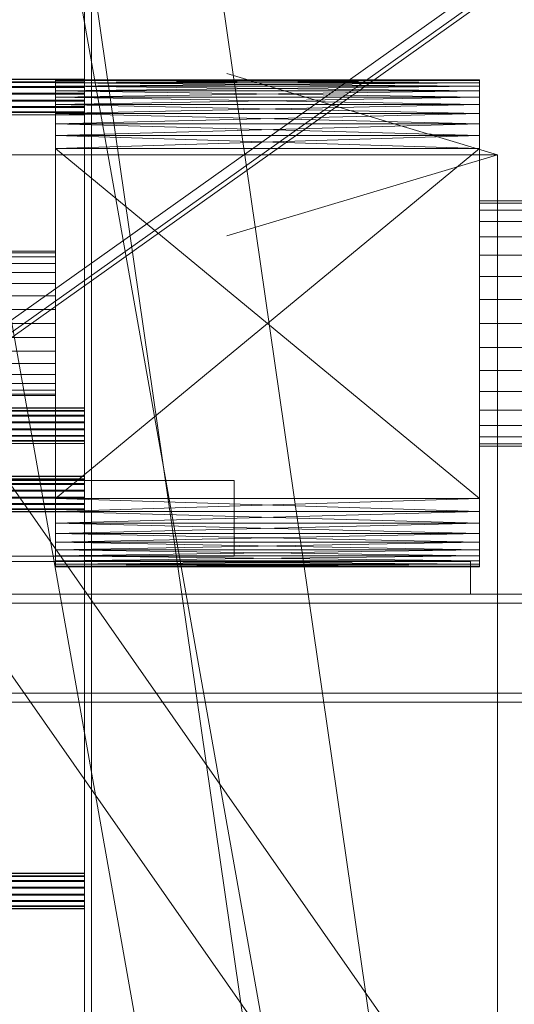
# Model space of a CAD drawing. Header units: millimetres. Extents: x -4738 to 65662, y -68080 to 6847.
# Tile 414 of 656: x 1460 to 1734, y -34171 to -33625. Entities that reach past the tile are written whole.
import ezdxf

# ---------------------------------------------------------------- set-up
doc = ezdxf.new("R2010")
doc.units = ezdxf.units.MM
for name, color, linetype, lineweight in [('COTAS_O', 1, 'Continuous', 0), ('frontal_C03', 7, 'Continuous', 0), ('frontal_secador', 7, 'Continuous', 0), ('frontal_tolva', 7, 'Continuous', 0)]:
    doc.layers.add(name, color=color, linetype=linetype, lineweight=lineweight)
doc.dimstyles.new('R19_100', dxfattribs={"dimtxt": 250, "dimasz": 150, "dimexe": 150, "dimexo": 80, "dimgap": 100, "dimtad": 1, "dimtih": 1, "dimtoh": 1, "dimdsep": 46, "dimcen": 0.09, "dimadec": 0, "dimazin": 0, "dimtfac": 1, "dimtdec": 4, "dimtofl": 0, "dimtmove": 0, "dimatfit": 3, "dimfxl": 1, "dimtolj": 1, "dimtzin": 0, "dimarcsym": 0})

# ---------------------------------------------------------------- blocks, each defined once
blk = doc.blocks.new('DIM_R31_48')
at = {"layer": 'COTAS_O'}
for p, q in [((-1725, -33700), (-1575, -33655)), ((1725, -33700), (1575, -33655)), ((-1725, -34400), (-1725, -33700)), ((-1725, -33700), (1725, -33700)), ((-1725, -33700), (-1575, -33745)), ((1725, -33700), (1575, -33745)), ((1725, -34400), (1725, -33700))]:
    blk.add_line(p, q, dxfattribs=at)
blk.add_text('3450 O', height=250, dxfattribs=at).set_placement((0, -33600))

msp = doc.modelspace()

# ---------------------------------------------------------------- linework, layer by layer
at = {"layer": 'frontal_C03'}
for p, q in [((1496, -34954.179), (1496, -32259.264)), ((1500, -32259.264), (1500, -34954.179)), ((1500, -34958.077), (1500, -32263.162)), ((1496, -32746.492), (1496, -35441.408)), ((1500, -32742.595), (1500, -35437.51)), ((1500, -35441.408), (1500, -32746.492)), ((1845, -35988), (1415, -33007.45)), ((1915, -35988), (1485, -33007.45)), ((1845, -35988), (1415, -33563.95)), ((1915, -35988), (1485, -33563.95)), ((1496, -33658.154), (-1496, -33658.154)), ((1496, -33658.271), (-1496, -33658.271)), ((1496, -33658.271), (1496, -33658.154)), ((1496, -33658.154), (1496, -33659.537)), ((1496, -33659.873), (1496, -33658.271)), ((1496, -33659.537), (-1496, -33659.537)), ((1496, -33659.873), (-1496, -33659.873)), ((1496, -33662.212), (-1496, -33662.212)), ((1496, -33662.713), (-1496, -33662.713)), ((1496, -33659.537), (1496, -33662.212)), ((1496, -33662.713), (1496, -33659.873)), ((1496, -33662.212), (1496, -33665.77)), ((1496, -33666.362), (1496, -33662.713)), ((-1496, -33665.77), (1496, -33665.77)), ((1496, -33666.362), (-1496, -33666.362)), ((1496, -33665.77), (1496, -33669.67)), ((1496, -33670.262), (1496, -33666.362)), ((1496, -33669.67), (-1496, -33669.67)), ((1496, -33670.262), (-1496, -33670.262)), ((1496, -33673.318), (-1496, -33673.318)), ((1496, -33673.82), (-1496, -33673.82)), ((1496, -33669.67), (1496, -33673.318)), ((1496, -33673.82), (1496, -33670.262)), ((1496, -33673.318), (1496, -33676.159)), ((1496, -33676.494), (1496, -33673.82)), ((1496, -33676.159), (-1496, -33676.159)), ((1496, -33676.494), (-1496, -33676.494)), ((1496, -33677.76), (-1496, -33677.76)), ((1496, -33677.878), (-1496, -33677.878)), ((1496, -33676.159), (1496, -33677.76)), ((1496, -33677.878), (1496, -33676.494)), ((1496, -33677.76), (1496, -33677.878)), ((1496, -33840.377), (-1496, -33840.377)), ((1496, -33840.495), (-1496, -33840.495)), ((1496, -33841.761), (-1496, -33841.761)), ((1496, -33842.096), (-1496, -33842.096)), ((1496, -33840.495), (1496, -33840.377)), ((1496, -33840.377), (1496, -33841.761)), ((1496, -33842.096), (1496, -33840.495)), ((1496, -33841.761), (1496, -33844.435)), ((1496, -33844.937), (1496, -33842.096)), ((1496, -33844.435), (-1496, -33844.435)), ((1496, -33844.937), (-1496, -33844.937)), ((-1496, -33847.994), (1496, -33847.994)), ((1496, -33848.585), (-1496, -33848.585)), ((1496, -33844.435), (1496, -33847.994)), ((1496, -33848.585), (1496, -33844.937)), ((1496, -33847.994), (1496, -33851.894)), ((1496, -33852.485), (1496, -33848.585)), ((1496, -33851.894), (-1496, -33851.894)), ((1496, -33852.485), (-1496, -33852.485)), ((1496, -33851.894), (1496, -33855.542)), ((1496, -33856.043), (1496, -33852.485)), ((1496, -33855.542), (-1496, -33855.542)), ((1496, -33856.043), (-1496, -33856.043)), ((1496, -33858.383), (-1496, -33858.383)), ((1496, -33858.718), (-1496, -33858.718)), ((1496, -33859.984), (-1496, -33859.984)), ((1496, -33860.101), (-1496, -33860.101)), ((1496, -33855.542), (1496, -33858.383)), ((1496, -33858.718), (1496, -33856.043)), ((1496, -33858.383), (1496, -33859.984)), ((1496, -33860.101), (1496, -33858.718)), ((1496, -33859.984), (1496, -33860.101)), ((-1579, -33880.615), (1579, -33880.615)), ((1496, -33878.238), (-1496, -33878.238)), ((1496, -33878.356), (-1496, -33878.356)), ((1496, -33879.622), (-1496, -33879.622)), ((1496, -33879.957), (-1496, -33879.957)), ((1496, -33882.297), (-1496, -33882.297)), ((1496, -33878.356), (1496, -33878.238)), ((1496, -33878.238), (1496, -33879.622)), ((1496, -33879.957), (1496, -33878.356)), ((1496, -33879.622), (1496, -33882.297)), ((1496, -33882.798), (1496, -33879.957)), ((1496, -33882.297), (1496, -33885.855)), ((1579, -33922.615), (1579, -33880.615)), ((1496, -33882.798), (-1496, -33882.798)), ((-1496, -33885.855), (1496, -33885.855)), ((1496, -33886.446), (-1496, -33886.446)), ((1496, -33886.446), (1496, -33882.798)), ((1496, -33885.855), (1496, -33889.755)), ((1496, -33890.346), (1496, -33886.446)), ((1496, -33889.755), (-1496, -33889.755)), ((1496, -33890.346), (-1496, -33890.346)), ((1496, -33889.755), (1496, -33893.403)), ((1496, -33893.905), (1496, -33890.346)), ((1496, -33893.403), (-1496, -33893.403)), ((1496, -33893.905), (-1496, -33893.905)), ((1496, -33896.244), (-1496, -33896.244)), ((1496, -33896.579), (-1496, -33896.579)), ((1496, -33897.845), (-1496, -33897.845)), ((1496, -33897.963), (-1496, -33897.963)), ((1496, -33893.403), (1496, -33896.244)), ((1496, -33896.579), (1496, -33893.905)), ((1496, -33896.244), (1496, -33897.845)), ((1496, -33897.963), (1496, -33896.579)), ((1496, -33897.845), (1496, -33897.963)), ((-1579, -33922.615), (1579, -33922.615)), ((1496, -34098.323), (-1496, -34098.323)), ((1496, -34098.441), (-1496, -34098.441)), ((1496, -34099.707), (-1496, -34099.707)), ((1496, -34100.042), (-1496, -34100.042)), ((1496, -34098.441), (1496, -34098.323)), ((1496, -34098.323), (1496, -34099.707)), ((1496, -34100.042), (1496, -34098.441)), ((1496, -34099.707), (1496, -34102.381)), ((1496, -34102.883), (1496, -34100.042)), ((1496, -34102.381), (-1496, -34102.381)), ((1496, -34102.883), (-1496, -34102.883)), ((-1496, -34105.94), (1496, -34105.94)), ((1496, -34102.381), (1496, -34105.94)), ((1496, -34106.531), (1496, -34102.883)), ((1496, -34105.94), (1496, -34109.84)), ((1496, -34106.531), (-1496, -34106.531)), ((1496, -34109.84), (-1496, -34109.84)), ((1496, -34110.431), (-1496, -34110.431)), ((1496, -34110.431), (1496, -34106.531)), ((1496, -34109.84), (1496, -34113.488)), ((1496, -34113.989), (1496, -34110.431)), ((1496, -34113.488), (-1496, -34113.488)), ((1496, -34113.989), (-1496, -34113.989)), ((1496, -34116.329), (-1496, -34116.329)), ((1496, -34116.664), (-1496, -34116.664)), ((1496, -34113.488), (1496, -34116.329)), ((1496, -34116.664), (1496, -34113.989)), ((1496, -34116.329), (1496, -34117.93)), ((1496, -34118.048), (1496, -34116.664)), ((1496, -34117.93), (-1496, -34117.93)), ((1496, -34118.048), (-1496, -34118.048)), ((1496, -34117.93), (1496, -34118.048))]:
    msp.add_line(p, q, dxfattribs=at)
at = {"layer": 'frontal_secador'}
for p, q in [((1480, -33658.5), (1480, -33660.02)), ((1480, -33658.88), (1480, -33658.5)), ((1480, -33658.5), (1480, -33664.58)), ((1480, -33661.92), (1480, -33658.5)), ((1480, -33658.5), (1480, -33682.82)), ((1480, -33677.12), (1480, -33658.5)), ((1480, -33658.5), (1480, -33919)), ((1480, -33914.82), (1480, -33658.5)), ((1715, -33658.88), (1480, -33658.5)), ((1715, -33658.5), (1480, -33658.5)), ((1715, -33658.5), (1480, -33658.88)), ((1715, -33660.02), (1715, -33658.5)), ((1715, -33658.5), (1715, -33658.88)), ((1715, -33664.58), (1715, -33658.5)), ((1715, -33658.5), (1715, -33661.92)), ((1715, -33682.82), (1715, -33658.5)), ((1715, -33658.5), (1715, -33677.12)), ((1715, -33919), (1715, -33658.5)), ((1715, -33658.5), (1715, -33914.82)), ((1480, -33660.02), (1480, -33658.88)), ((1480, -33661.92), (1480, -33658.88)), ((1715, -33660.02), (1480, -33658.88)), ((1715, -33658.88), (1480, -33658.88)), ((1715, -33658.88), (1480, -33660.02)), ((1480, -33660.02), (1480, -33664.58)), ((1480, -33661.92), (1480, -33660.02)), ((1715, -33661.92), (1480, -33660.02)), ((1715, -33660.02), (1480, -33660.02)), ((1715, -33660.02), (1480, -33661.92)), ((1480, -33664.58), (1480, -33661.92)), ((1480, -33668), (1480, -33661.92)), ((1480, -33677.12), (1480, -33661.92)), ((1715, -33664.58), (1480, -33661.92)), ((1715, -33661.92), (1480, -33661.92)), ((1715, -33661.92), (1480, -33664.58)), ((1715, -33658.88), (1715, -33660.02)), ((1715, -33658.88), (1715, -33661.92)), ((1715, -33664.58), (1715, -33660.02)), ((1715, -33660.02), (1715, -33661.92)), ((1715, -33661.92), (1715, -33664.58)), ((1715, -33661.92), (1715, -33668)), ((1715, -33661.92), (1715, -33677.12)), ((1480, -33664.58), (1480, -33672.18)), ((1480, -33668), (1480, -33664.58)), ((1480, -33664.58), (1480, -33682.82)), ((1715, -33668), (1480, -33664.58)), ((1715, -33664.58), (1480, -33664.58)), ((1715, -33664.58), (1480, -33668)), ((1480, -33672.18), (1480, -33668)), ((1480, -33677.12), (1480, -33668)), ((1715, -33672.18), (1480, -33668)), ((1715, -33668), (1480, -33668)), ((1715, -33668), (1480, -33672.18)), ((1715, -33672.18), (1715, -33664.58)), ((1715, -33664.58), (1715, -33668)), ((1715, -33682.82), (1715, -33664.58)), ((1715, -33668), (1715, -33672.18)), ((1715, -33668), (1715, -33677.12)), ((1480, -33672.18), (1480, -33682.82)), ((1480, -33677.12), (1480, -33672.18)), ((1715, -33677.12), (1480, -33672.18)), ((1715, -33672.18), (1480, -33672.18)), ((1715, -33672.18), (1480, -33677.12)), ((1715, -33682.82), (1715, -33672.18)), ((1715, -33672.18), (1715, -33677.12)), ((1480, -33682.82), (1480, -33677.12)), ((1480, -33689.28), (1480, -33677.12)), ((1480, -33890.5), (1480, -33677.12)), ((1480, -33914.82), (1480, -33677.12)), ((1715, -33682.82), (1480, -33677.12)), ((1715, -33677.12), (1480, -33677.12)), ((1715, -33677.12), (1480, -33682.82)), ((1715, -33677.12), (1715, -33682.82)), ((1715, -33677.12), (1715, -33689.28)), ((1715, -33677.12), (1715, -33890.5)), ((1715, -33677.12), (1715, -33914.82)), ((1480, -33682.82), (1480, -33696.5)), ((1480, -33689.28), (1480, -33682.82)), ((1480, -33682.82), (1480, -33897.72)), ((1480, -33682.82), (1480, -33919)), ((1715, -33689.28), (1480, -33682.82)), ((1715, -33682.82), (1480, -33682.82)), ((1715, -33682.82), (1480, -33689.28)), ((1715, -33696.5), (1715, -33682.82)), ((1715, -33682.82), (1715, -33689.28)), ((1715, -33897.72), (1715, -33682.82)), ((1715, -33919), (1715, -33682.82)), ((1480, -33696.5), (1480, -33689.28)), ((1480, -33890.5), (1480, -33689.28)), ((1715, -33696.5), (1480, -33689.28)), ((1715, -33689.28), (1480, -33689.28)), ((1715, -33689.28), (1480, -33696.5)), ((1715, -33689.28), (1715, -33696.5)), ((1715, -33689.28), (1715, -33890.5)), ((1480, -33696.5), (1480, -33897.72)), ((1480, -33890.5), (1480, -33696.5)), ((1715, -33890.5), (1480, -33696.5)), ((1715, -33696.5), (1480, -33696.5)), ((1715, -33696.5), (1480, -33890.5)), ((1715, -33897.72), (1715, -33696.5)), ((1715, -33696.5), (1715, -33890.5)), ((1715, -33726.807), (1715, -33725.5)), ((1740, -33725.5), (1715, -33725.5)), ((1715, -33730.676), (1715, -33726.807)), ((1740, -33726.807), (1715, -33726.807)), ((1715, -33736.96), (1715, -33730.676)), ((1740, -33730.676), (1715, -33730.676)), ((1715, -33745.417), (1715, -33736.96)), ((1740, -33736.96), (1715, -33736.96)), ((1715, -33755.721), (1715, -33745.417)), ((1740, -33745.417), (1715, -33745.417)), ((1480, -33753.5), (1325, -33753.5)), ((1480, -33754.269), (1325, -33754.269)), ((1480, -33756.545), (1325, -33756.545)), ((1480, -33754.269), (1480, -33753.5)), ((1480, -33756.545), (1480, -33754.269)), ((1480, -33760.241), (1480, -33756.545)), ((1715, -33767.478), (1715, -33755.721)), ((1740, -33755.721), (1715, -33755.721)), ((1480, -33760.241), (1325, -33760.241)), ((1480, -33765.216), (1480, -33760.241)), ((1480, -33765.216), (1325, -33765.216)), ((1480, -33771.277), (1480, -33765.216)), ((1715, -33780.234), (1715, -33767.478)), ((1740, -33767.478), (1715, -33767.478)), ((1480, -33771.277), (1325, -33771.277)), ((1480, -33778.193), (1480, -33771.277)), ((1480, -33778.193), (1325, -33778.193)), ((1480, -33785.696), (1480, -33778.193)), ((1715, -33793.5), (1715, -33780.234)), ((1740, -33780.234), (1715, -33780.234)), ((1480, -33785.696), (1325, -33785.696)), ((1480, -33793.5), (1480, -33785.696)), ((1325, -33793.5), (1480, -33793.5)), ((1480, -33801.304), (1480, -33793.5)), ((1715, -33793.5), (1715, -33806.766)), ((1715, -33793.5), (1740, -33793.5)), ((1480, -33801.304), (1325, -33801.304)), ((1480, -33801.304), (1480, -33808.807)), ((1480, -33808.807), (1325, -33808.807)), ((1480, -33808.807), (1480, -33815.723)), ((1715, -33806.766), (1715, -33819.522)), ((1740, -33806.766), (1715, -33806.766)), ((1480, -33815.723), (1325, -33815.723)), ((1480, -33815.723), (1480, -33821.784)), ((1480, -33821.784), (1325, -33821.784)), ((1480, -33821.784), (1480, -33826.759)), ((1715, -33819.522), (1715, -33831.279)), ((1740, -33819.522), (1715, -33819.522)), ((1480, -33826.759), (1325, -33826.759)), ((1480, -33826.759), (1480, -33830.455)), ((1480, -33830.455), (1325, -33830.455)), ((1480, -33832.731), (1325, -33832.731)), ((1480, -33830.455), (1480, -33832.731)), ((1480, -33832.731), (1480, -33833.5)), ((1715, -33831.279), (1715, -33841.583)), ((1740, -33831.279), (1715, -33831.279)), ((1480, -33833.5), (1325, -33833.5)), ((1715, -33841.583), (1715, -33850.04)), ((1740, -33841.583), (1715, -33841.583)), ((1715, -33850.04), (1715, -33856.324)), ((1740, -33850.04), (1715, -33850.04)), ((1715, -33856.324), (1715, -33860.193)), ((1740, -33856.324), (1715, -33856.324)), ((1715, -33860.193), (1715, -33861.5)), ((1740, -33860.193), (1715, -33860.193)), ((1740, -33861.5), (1715, -33861.5)), ((1480, -33897.72), (1480, -33890.5)), ((1480, -33904.18), (1480, -33890.5)), ((1480, -33914.82), (1480, -33890.5)), ((1715, -33897.72), (1480, -33890.5)), ((1715, -33890.5), (1480, -33890.5)), ((1715, -33890.5), (1480, -33897.72)), ((1715, -33890.5), (1715, -33897.72)), ((1715, -33890.5), (1715, -33904.18)), ((1715, -33890.5), (1715, -33914.82)), ((1480, -33897.72), (1480, -33909.88)), ((1480, -33904.18), (1480, -33897.72)), ((1480, -33897.72), (1480, -33919)), ((1715, -33904.18), (1480, -33897.72)), ((1715, -33897.72), (1480, -33897.72)), ((1715, -33897.72), (1480, -33904.18)), ((1715, -33909.88), (1715, -33897.72)), ((1715, -33897.72), (1715, -33904.18)), ((1715, -33919), (1715, -33897.72)), ((1480, -33909.88), (1480, -33904.18)), ((1480, -33914.82), (1480, -33904.18)), ((1715, -33909.88), (1480, -33904.18)), ((1715, -33904.18), (1480, -33904.18)), ((1715, -33904.18), (1480, -33909.88)), ((1715, -33904.18), (1715, -33909.88)), ((1715, -33904.18), (1715, -33914.82)), ((1480, -33909.88), (1480, -33919)), ((1480, -33914.82), (1480, -33909.88)), ((1715, -33914.82), (1480, -33909.88)), ((1715, -33909.88), (1480, -33909.88)), ((1715, -33909.88), (1480, -33914.82)), ((1480, -33919), (1480, -33914.82)), ((1480, -33922.42), (1480, -33914.82)), ((1480, -33926.98), (1480, -33914.82)), ((1715, -33919), (1480, -33914.82)), ((1715, -33914.82), (1480, -33914.82)), ((1715, -33914.82), (1480, -33919)), ((1715, -33919), (1715, -33909.88)), ((1715, -33909.88), (1715, -33914.82)), ((1715, -33914.82), (1715, -33919)), ((1715, -33914.82), (1715, -33922.42)), ((1715, -33914.82), (1715, -33926.98)), ((1480, -33919), (1480, -33925.08)), ((1480, -33922.42), (1480, -33919)), ((1480, -33919), (1480, -33928.12)), ((1480, -33919), (1480, -33926.98)), ((1715, -33922.42), (1480, -33919)), ((1715, -33919), (1480, -33919)), ((1715, -33919), (1480, -33922.42)), ((1715, -33925.08), (1715, -33919)), ((1715, -33919), (1715, -33922.42)), ((1715, -33928.12), (1715, -33919)), ((1715, -33926.98), (1715, -33919)), ((1440, -33925.5), (1710, -33925.5)), ((1480, -33925.08), (1480, -33922.42)), ((1480, -33926.98), (1480, -33922.42)), ((1715, -33925.08), (1480, -33922.42)), ((1715, -33922.42), (1480, -33922.42)), ((1715, -33922.42), (1480, -33925.08)), ((1480, -33925.08), (1480, -33928.12)), ((1480, -33926.98), (1480, -33925.08)), ((1715, -33926.98), (1480, -33925.08)), ((1715, -33925.08), (1480, -33925.08)), ((1715, -33925.08), (1480, -33926.98)), ((1710, -33943.5), (1710, -33925.5)), ((1715, -33922.42), (1715, -33925.08)), ((1715, -33922.42), (1715, -33926.98)), ((1715, -33928.12), (1715, -33925.08)), ((1715, -33925.08), (1715, -33926.98)), ((1480, -33928.5), (1480, -33926.98)), ((1480, -33926.98), (1480, -33928.12)), ((1715, -33928.12), (1480, -33926.98)), ((1715, -33926.98), (1480, -33926.98)), ((1715, -33926.98), (1480, -33928.12)), ((1480, -33928.12), (1480, -33928.5)), ((1715, -33928.5), (1480, -33928.12)), ((1715, -33928.12), (1480, -33928.12)), ((1715, -33928.12), (1480, -33928.5)), ((1480, -33928.5), (1715, -33928.5)), ((1715, -33926.98), (1715, -33928.5)), ((1715, -33928.12), (1715, -33926.98)), ((1715, -33928.5), (1715, -33928.12)), ((1325, -33943.5), (2125, -33943.5)), ((1440, -33943.5), (1710, -33943.5)), ((1325, -33948.5), (2125, -33948.5)), ((1325, -33998.5), (2125, -33998.5)), ((1325, -34003.5), (2125, -34003.5))]:
    msp.add_line(p, q, dxfattribs=at)
at = {"layer": 'frontal_tolva'}
for p, q in [((1769.584, -34332.806), (722.584, -32835.806)), ((1720.416, -34367.194), (673.416, -32870.194)), ((1725, -33600), (600, -34400)), ((600, -34406.849), (1725, -33606.849)), ((604.636, -34406.52), (1729.636, -33606.52))]:
    msp.add_line(p, q, dxfattribs=at)

# ---------------------------------------------------------------- dimensions: what is measured, and where the dimension line sits
at = {"layer": 'COTAS_O'}
dim = msp.add_aligned_dim(p1=(-1725, -34400), p2=(1725, -34400), distance=700, text='<> O', dimstyle='R19_100', dxfattribs=at)
dim.commit()
dim.dimension.update_dxf_attribs({"geometry": 'DIM_R31_48', "text_midpoint": (0, -33700)})

doc.saveas('drawing.dxf')
